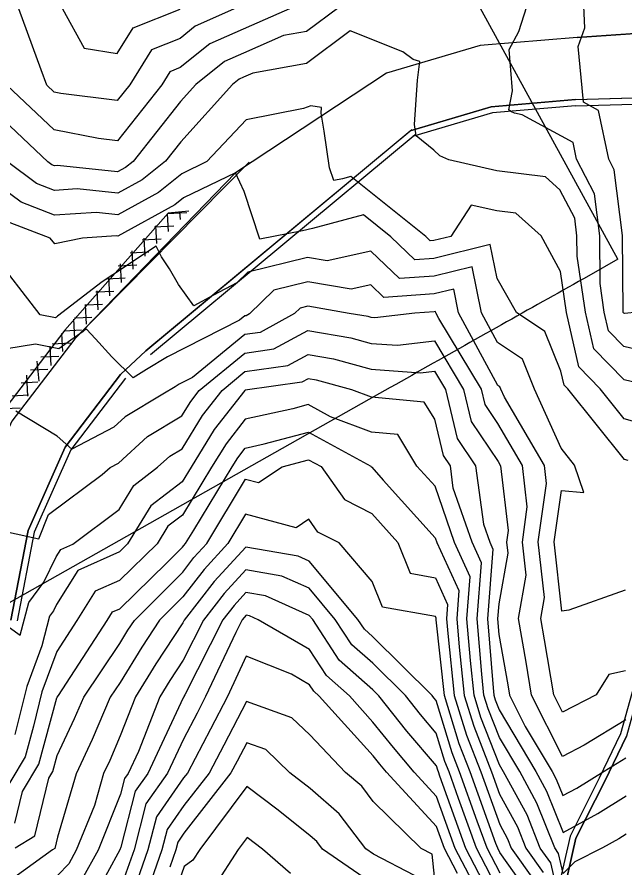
# Model space of a CAD drawing. Extents: x 42655 to 43811, y -141820 to -141156.
# Drawn here: x 43161.7 to 43210.6, y -141556.4 to -141487.9 of the extents above; entities that cross this region are included whole.
import ezdxf

# ---------------------------------------------------------------- set-up
doc = ezdxf.new("R2010")
doc.units = 0
for name, color, linetype in [('D-STR-HTXT', 7, 'Continuous'), ('ZE_HICN', 7, 'Continuous'), ('ZE_LWCN', 7, 'Continuous'), ('地形', 7, 'Continuous'), ('現況水路ﾊｯﾁ', 7, 'Continuous'), ('現況道路ﾊｯﾁ', 7, 'Continuous'), ('追加___', 7, 'Continuous'), ('追加____', 7, 'Continuous')]:
    doc.layers.add(name, color=color, linetype=linetype)

msp = doc.modelspace()

# ---------------------------------------------------------------- linework, layer by layer
at = {"layer": 'D-STR-HTXT'}
msp.add_line((43210.046, -141507.433), (43186.047, -141463.569), dxfattribs=at)
msp.add_lwpolyline([(43210.046, -141507.433), (43207.695, -141508.784), (43207.286, -141509.012), (43206.876, -141509.241), (43206.466, -141509.47), (43206.055, -141509.699), (43205.643, -141509.93), (43205.231, -141510.16), (43204.818, -141510.391), (43204.405, -141510.622), (43203.991, -141510.854), (43203.576, -141511.087), (43203.161, -141511.319), (43202.745, -141511.553), (43202.329, -141511.786), (43201.912, -141512.02), (43201.494, -141512.255), (43201.076, -141512.49), (43200.657, -141512.725), (43200.237, -141512.961), (43199.817, -141513.198), (43199.397, -141513.434), (43198.975, -141513.671), (43198.553, -141513.909), (43198.131, -141514.147), (43197.708, -141514.385), (43197.284, -141514.624), (43196.859, -141514.863), (43196.434, -141515.103), (43196.008, -141515.343), (43195.582, -141515.584), (43195.155, -141515.824), (43194.727, -141516.066), (43194.299, -141516.307), (43193.87, -141516.549), (43193.441, -141516.792), (43193.01, -141517.035), (43192.58, -141517.278), (43192.148, -141517.522), (43191.716, -141517.766), (43191.283, -141518.01), (43190.85, -141518.255), (43190.416, -141518.5), (43189.981, -141518.745), (43148.457, -141542.195)], dxfattribs=at)
at = {"layer": 'ZE_HICN'}
for points in [[(43211.605, -141511.691), (43210.598, -141511.797), (43210.515, -141511.777), (43210.479, -141511.74), (43210.469, -141511.697), (43210.459, -141511.63), (43210.412, -141505.534), (43209.754, -141500.23), (43209.314, -141499.377), (43208.475, -141495.455), (43207.27, -141494.793), (43207.172, -141493.642), (43206.831, -141490.296), (43207.373, -141488.807), (43207.296, -141487.061)], [(43183.833, -141487.171), (43179.878, -141488.895), (43177.181, -141490.092), (43174.805, -141492.007), (43173.953, -141492.347), (43173.313, -141493.383), (43169.744, -141497.909), (43168.208, -141497.71), (43164.652, -141497.024), (43160.859, -141493.442), (43159.53, -141489.889), (43155.702, -141487.304)], [(43210.62, -141534.106), (43206.081, -141535.712), (43205.54, -141535.778), (43204.911, -141530.211), (43205.494, -141526.07), (43207.295, -141526.218), (43206.558, -141524.04), (43205.478, -141522.656), (43203.317, -141517.893), (43202.351, -141515.481), (43200.35, -141514.154), (43199.053, -141511.75), (43198.295, -141508.046), (43195.236, -141508.802), (43192.449, -141508.995), (43190.139, -141506.797), (43186.636, -141507.562), (43185.053, -141507.288), (43180.233, -141508.477), (43179.362, -141509.327), (43177.476, -141510.336), (43175.901, -141511.18), (43174.66, -141509.47), (43173.936, -141508.215), (43173.289, -141507.24), (43172.873, -141506.374), (43171.919, -141507.006), (43170.664, -141507.838), (43170.235, -141508.123), (43168.504, -141509.269), (43164.926, -141512.035), (43164.838, -141512.098), (43164.748, -141512.162), (43163.51, -141511.918), (43159.61, -141506.879)], [(43210.713, -141553.756), (43210.123, -141554.121), (43208.803, -141554.843), (43206.569, -141555.985), (43205.639, -141556.912), (43205.266, -141555.302), (43204.954, -141554.861), (43203.514, -141551.247), (43202.139, -141548.712), (43200.499, -141545.959), (43199.591, -141543.648), (43199.257, -141542.563), (43199.076, -141540.869), (43198.709, -141536.403), (43199.061, -141531.901), (43198.299, -141530.242), (43196.788, -141525.868), (43196.55, -141524.088), (43195.991, -141523.259), (43195.291, -141520.334), (43194.447, -141518.949), (43190.194, -141518.546), (43188.62, -141517.962), (43185.758, -141517.178), (43185.099, -141517.065), (43184.578, -141517.349), (43180.015, -141517.988), (43179.997, -141518.003), (43177.542, -141521.164), (43175.68, -141524.186), (43174.961, -141525.368), (43172.44, -141527.299), (43170.562, -141530.372), (43169.9, -141531.017), (43166.565, -141532.507), (43164.831, -141535.252), (43164.579, -141535.773), (43164.273, -141536.192), (43163.64, -141538.575), (43162.453, -141541.848), (43161.476, -141545.733)], [(43200.551, -141556.892), (43199.505, -141554.887), (43198.72, -141552.698), (43197.3, -141548.735), (43196.693, -141547.192), (43195.397, -141542.976), (43195.232, -141542.781), (43195.073, -141542.583), (43190.285, -141537.821), (43189.625, -141537.241), (43189.111, -141536.448), (43185.168, -141531.751), (43184.296, -141531.362), (43180.074, -141530.621), (43177.519, -141533.392), (43175.123, -141536.514), (43175.015, -141536.726), (43172.832, -141540.025), (43171.187, -141542.695), (43169.969, -141545.832), (43169.121, -141547.829), (43168.628, -141548.87), (43167.884, -141551.43), (43166.428, -141555.043), (43165.83, -141556.136), (43164.934, -141557.05)], [(43195.472, -141558.964), (43195.075, -141555.369), (43194.193, -141554.912), (43190.347, -141551.131), (43189.411, -141549.898), (43188.118, -141548.778), (43185.234, -141545.756), (43183.791, -141544.374), (43180.133, -141543.053), (43178.3, -141546.584), (43177.124, -141548.83), (43175.084, -141551.452), (43173.74, -141553.37), (43173.319, -141555.01), (43171.995, -141558.8)]]:
    msp.add_lwpolyline(points, dxfattribs=at)
at = {"layer": 'ZE_LWCN'}
for points in [[(43187.572, -141487.154), (43184.967, -141489.092), (43183.107, -141489.429), (43179.887, -141490.833), (43178.363, -141491.509), (43176.053, -141493.371), (43174.817, -141494.739), (43171.017, -141499.557), (43170.401, -141500.054), (43169.756, -141500.406), (43164.916, -141499.889), (43164.665, -141499.906), (43164.466, -141499.829), (43164.142, -141499.589), (43159.555, -141495.275), (43158.656, -141494.538), (43156.793, -141493.461), (43154.448, -141491.271), (43152.608, -141489.537), (43151.377, -141487.324)], [(43213.379, -141515.133), (43210.528, -141514.468), (43209.286, -141513.199), (43208.946, -141511.704), (43208.605, -141509.406), (43208.575, -141505.543), (43208.159, -141502.182), (43206.718, -141499.389), (43206.431, -141498.047), (43202.346, -141495.805), (43201.721, -141495.669), (43201.424, -141495.539), (43201.27, -141495.394), (43201.562, -141493.879), (43201.278, -141490.55), (43202.07, -141489.098), (43202.717, -141487.082)], [(43179.339, -141487.192), (43175.999, -141488.674), (43174.793, -141489.646), (43172.474, -141490.573), (43170.73, -141493.396), (43169.729, -141494.665), (43165.18, -141494.078), (43164.637, -141493.973), (43164.059, -141493.427), (43163.588, -141492.169), (43161.801, -141487.275)], [(43165.304, -141487.258), (43167.075, -141490.44), (43169.711, -141490.877), (43170.995, -141488.799), (43174.782, -141487.285)], [(43213.483, -141517.845), (43210.54, -141517.159), (43208.092, -141514.658), (43207.422, -141511.711), (43206.751, -141507.182), (43206.738, -141505.552), (43206.563, -141504.133), (43205.38, -141501.84), (43204.218, -141500.803), (43200.285, -141500.323), (43196.43, -141499.437), (43195.707, -141499.121), (43195.212, -141498.654), (43193.81, -141497.5), (43193.663, -141496.597), (43193.915, -141493.018), (43194.081, -141491.512), (43193.549, -141491.353), (43192.728, -141490.722), (43188.485, -141489.051), (43184.979, -141491.66), (43180.639, -141492.447), (43179.896, -141492.771), (43179.545, -141492.927), (43179.012, -141493.357), (43174.833, -141497.982), (43173.6, -141499.545), (43171.725, -141501.056), (43169.764, -141502.128), (43166.49, -141501.778), (43164.675, -141501.9), (43163.229, -141501.341), (43160.88, -141499.605)], [(43213.048, -141520.995), (43210.555, -141520.285), (43208.613, -141517.868), (43206.899, -141516.118), (43205.899, -141511.718), (43205.411, -141508.427), (43203.871, -141505.565), (43201.82, -141503.735), (43200.3, -141503.549), (43198.216, -141503.071), (43196.582, -141505.599), (43195.223, -141505.935), (43194.935, -141505.955), (43194.571, -141505.609), (43188.525, -141500.785), (43187.855, -141500.965), (43187.166, -141501.109), (43186.82, -141500.077), (43186.389, -141497.127), (43186.153, -141495.675), (43186.186, -141495.206), (43185.319, -141495.088), (43184.731, -141495.309), (43180.107, -141496.205), (43176.95, -141499.573), (43174.918, -141500.552), (43173.049, -141502.058), (43169.772, -141503.849), (43168.065, -141503.667), (43164.684, -141503.895), (43161.992, -141502.854), (43159.582, -141501.072)], [(43210.877, -141523.65), (43210.57, -141523.563), (43206.003, -141517.88), (43205.706, -141517.577), (43205.449, -141516.445), (43204.171, -141513.256), (43201.88, -141511.737), (43200.325, -141508.985), (43199.765, -141506.247), (43195.23, -141507.369), (43193.692, -141507.475), (43191.744, -141505.622), (43189.549, -141503.871), (43185.453, -141504.972), (43184.656, -141505.139), (43181.208, -141505.811), (43179.934, -141501.983), (43179.253, -141500.483), (43175.069, -141502.499), (43174.373, -141503.059), (43169.78, -141505.57), (43169.639, -141505.555), (43166.919, -141505.739), (43164.695, -141506.194), (43164.336, -141505.751), (43160.755, -141504.366)], [(43210.651, -141540.604), (43209.311, -141540.891), (43208.29, -141542.52), (43205.578, -141543.922), (43204.875, -141542.536), (43204.133, -141538.094), (43203.834, -141536.379), (43204.133, -141534.68), (43203.629, -141530.217), (43204.293, -141525.502), (43204.124, -141524.052), (43200.903, -141518.549), (43200.611, -141517.906), (43200.531, -141517.707), (43200.366, -141517.597), (43197.216, -141511.759), (43196.824, -141509.844), (43195.243, -141510.235), (43191.206, -141510.515), (43190.151, -141509.512), (43188.552, -141509.861), (43185.062, -141509.257), (43182.338, -141509.929), (43180.383, -141511.838), (43180.109, -141511.988), (43179.987, -141512.005), (43179.571, -141512.348), (43173.781, -141515.288), (43172.093, -141516.329), (43171.02, -141516.991), (43169.282, -141515.312), (43167.979, -141513.863), (43167.257, -141513.061), (43167.101, -141513.163), (43166.974, -141513.262), (43165.997, -141513.958), (43165.011, -141514.66), (43163.141, -141514.291), (43159.647, -141514.846)], [(43210.669, -141544.533), (43207.321, -141546.592), (43205.595, -141547.485), (43203.09, -141542.545), (43202.649, -141539.908), (43202.037, -141536.387), (43202.65, -141532.901), (43202.348, -141530.223), (43202.746, -141527.394), (43202.357, -141524.06), (43200.38, -141520.683), (43199.349, -141519.152), (43199.052, -141517.913), (43195.616, -141512.207), (43195.379, -141511.768), (43195.353, -141511.642), (43195.25, -141511.668), (43193.702, -141511.776), (43190.458, -141512.147), (43190.164, -141512.126), (43189.939, -141512.065), (43188.392, -141511.801), (43185.071, -141511.226), (43184.443, -141511.381), (43183.992, -141511.821), (43181.226, -141513.328), (43179.994, -141513.5), (43175.795, -141516.965), (43174.713, -141517.514), (43174.397, -141517.709), (43173.405, -141518.321), (43170.358, -141520.132), (43169.455, -141520.964), (43166.075, -141522.748), (43164.878, -141521.684), (43161.569, -141519.686)], [(43159.723, -141529.164), (43163.42, -141529.966), (43164.181, -141528.012), (43168.509, -141524.768), (43169.158, -141524.216), (43169.823, -141523.865), (43172.154, -141521.717), (43174.936, -141520.063), (43175.654, -141518.899), (43176.336, -141518.02), (43180.001, -141514.996), (43182.343, -141514.668), (43185.08, -141513.177), (43188.546, -141513.769), (43190.174, -141514.215), (43192.305, -141514.363), (43195.261, -141514.025), (43197.607, -141517.92), (43198.23, -141520.521), (43200.395, -141523.734), (43200.591, -141524.069), (43201.199, -141529.286), (43201.066, -141530.229), (43201.167, -141531.122), (43200.449, -141535.202), (43200.356, -141536.395), (43200.46, -141537.67), (43201.166, -141541.723), (43201.305, -141542.553), (43202.585, -141545.078), (43204.742, -141548.7), (43205.083, -141549.329), (43205.61, -141550.651), (43206.723, -141550.042), (43208.925, -141548.68), (43210.684, -141547.599)], [(43160.368, -141536.619), (43161.915, -141537.732), (43162.613, -141535.103), (43163.818, -141533.451), (43164.813, -141531.401), (43165.171, -141530.834), (43166.158, -141530.393), (43169.884, -141527.602), (43171.072, -141525.657), (43172.977, -141524.198), (43173.95, -141523.302), (43174.949, -141522.708), (43176.598, -141520.031), (43178.166, -141518.011), (43180.008, -141516.492), (43183.461, -141516.008), (43185.09, -141515.121), (43187.152, -141515.473), (43190.183, -141516.304), (43194.152, -141516.579), (43195.272, -141516.451), (43196.161, -141517.927), (43197.11, -141521.89), (43198.585, -141524.078), (43199.213, -141528.777), (43199.717, -141530.235), (43199.97, -141530.788), (43199.532, -141536.399), (43199.99, -141541.965), (43200.053, -141542.559), (43200.17, -141542.94), (43200.489, -141543.75), (43203.44, -141548.706), (43204.298, -141550.288), (43205.624, -141553.614), (43208.423, -141552.081), (43210.698, -141550.675)], [(43205.656, -141560.454), (43204.64, -141556.068), (43203.79, -141554.867), (43202.73, -141552.206), (43200.838, -141548.718), (43200.51, -141548.167), (43199.011, -141544.357), (43198.461, -141542.567), (43198.162, -141539.773), (43197.886, -141536.407), (43198.151, -141533.014), (43196.882, -141530.249), (43195.316, -141525.717), (43193.86, -141524.1), (43192.312, -141521.559), (43190.207, -141521.36), (43186.899, -141520.133), (43185.109, -141519.154), (43183.873, -141519.483), (43180.026, -141520.314), (43178.486, -141522.296), (43177.327, -141524.178), (43174.974, -141528.047), (43173.808, -141528.94), (43172.94, -141530.361), (43169.91, -141533.308), (43167.96, -141534.18), (43166.46, -141536.554), (43164.849, -141539.027), (43163.666, -141542.289), (43162.973, -141545.045), (43162.304, -141547.511), (43159.981, -141551.398)], [(43161.48, -141552.874), (43162.099, -141550.316), (43163.421, -141548.104), (43164.867, -141542.771), (43164.881, -141542.741), (43164.888, -141542.724), (43164.987, -141542.577), (43168.918, -141536.543), (43169.354, -141535.852), (43169.921, -141535.599), (43173.697, -141531.926), (43174.986, -141530.633), (43175.098, -141530.487), (43175.224, -141530.351), (43175.881, -141529.255), (43178.974, -141524.17), (43179.43, -141523.429), (43180.037, -141522.648), (43181.552, -141522.321), (43185.119, -141521.37), (43190.14, -141524.118), (43190.177, -141524.17), (43190.221, -141524.192), (43191.151, -141525.233), (43195.335, -141529.881), (43195.465, -141530.255), (43197.241, -141534.126), (43197.062, -141536.411), (43197.249, -141538.677), (43197.665, -141542.57), (43198.432, -141545.066), (43199.87, -141548.723), (43200.521, -141550.539), (43201.945, -141553.165), (43202.625, -141554.872), (43204.014, -141556.834)], [(43161.504, -141554.853), (43163.089, -141553.891), (43164.218, -141549.233), (43164.538, -141548.697), (43164.888, -141547.404), (43166.294, -141544.437), (43167.026, -141542.714), (43169.934, -141538.393), (43170.588, -141537.332), (43171.117, -141536.532), (43174.995, -141532.64), (43175.905, -141531.455), (43176.931, -141530.342), (43180.049, -141525.15), (43181.104, -141525.436), (43183.012, -141524.151), (43185.129, -141523.587), (43186.134, -141524.137), (43188.034, -141526.791), (43190.238, -141527.927), (43192.331, -141530.27), (43193.309, -141532.736), (43195.351, -141533.103), (43196.331, -141535.239), (43196.239, -141536.414), (43196.335, -141537.58), (43196.868, -141542.574), (43197.852, -141545.774), (43199.013, -141548.727), (43200.532, -141552.965), (43201.161, -141554.124), (43201.461, -141554.878), (43203.388, -141557.599)], [(43202.762, -141558.365), (43200.543, -141555.231), (43200.361, -141554.883), (43200.225, -141554.503), (43198.157, -141548.731), (43197.273, -141546.483), (43196.072, -141542.578), (43195.421, -141536.484), (43195.416, -141536.418), (43195.421, -141536.352), (43195.365, -141536.231), (43191.08, -141535.461), (43190.264, -141533.403), (43187.598, -141530.292), (43185.89, -141529.413), (43185.152, -141528.382), (43184.132, -141529.069), (43180.062, -141527.964), (43178.639, -141530.334), (43176.712, -141532.424), (43175.005, -141534.647), (43173.136, -141536.523), (43171.71, -141538.679), (43169.949, -141541.537), (43169.164, -141542.704), (43167.708, -141546.133), (43166.406, -141548.88), (43164.919, -141553.997), (43164.699, -141554.907), (43164.504, -141555.025), (43160.616, -141557.826)], [(43200.559, -141558.553), (43198.648, -141554.891), (43197.215, -141550.892), (43196.444, -141548.739), (43196.114, -141547.9), (43195.409, -141545.61), (43194.141, -141544.114), (43192.926, -141542.593), (43190.295, -141539.976), (43188.605, -141538.488), (43187.287, -141536.456), (43185.178, -141533.944), (43182.985, -141532.964), (43180.083, -141532.455), (43178.326, -141534.36), (43176.679, -141536.506), (43175.029, -141539.746), (43173.954, -141541.371), (43173.144, -141542.686), (43171.434, -141547.089), (43170.6, -141548.86), (43170.317, -141549.264), (43169.991, -141550.532), (43168.177, -141555.034), (43166.883, -141557.399)], [(43200.566, -141560.214), (43197.792, -141554.895), (43195.71, -141549.087), (43195.587, -141548.743), (43195.534, -141548.609), (43195.422, -141548.243), (43193.051, -141545.448), (43190.779, -141542.603), (43190.305, -141542.131), (43187.585, -141539.735), (43185.464, -141536.465), (43185.188, -141536.137), (43181.675, -141534.567), (43180.091, -141534.289), (43179.133, -141535.328), (43178.235, -141536.499), (43175.166, -141542.526), (43175.095, -141542.676), (43175.075, -141542.715), (43175.043, -141542.776), (43172.18, -141548.853), (43171.173, -141550.29), (43170.011, -141554.812), (43169.925, -141555.026), (43167.936, -141558.662)], [(43199.423, -141559.668), (43196.935, -141554.899), (43195.433, -141550.709), (43193.632, -141548.752), (43191.961, -141546.781), (43190.317, -141544.722), (43188.417, -141542.614), (43186.565, -141540.982), (43185.201, -141538.88), (43181.071, -141536.486), (43180.364, -141536.17), (43180.1, -141536.123), (43179.94, -141536.297), (43179.791, -141536.492), (43179.279, -141537.496), (43176.844, -141542.668), (43176.15, -141544.005), (43175.059, -141546.089), (43173.76, -141548.845), (43172.029, -141551.317), (43171.077, -141555.021), (43170.027, -141558.028)], [(43197.128, -141556.916), (43196.078, -141554.903), (43195.445, -141553.135), (43191.42, -141548.762), (43190.87, -141548.114), (43190.33, -141547.437), (43185.994, -141542.625), (43185.545, -141542.23), (43185.215, -141541.72), (43183.757, -141540.875), (43180.116, -141539.425), (43178.592, -141542.66), (43177.225, -141545.295), (43175.37, -141548.838), (43175.073, -141549.219), (43172.884, -141552.343), (43172.198, -141555.015), (43170.041, -141561.188)], [(43193.673, -141557.083), (43190.367, -141555.37), (43189.738, -141554.933), (43187.598, -141552.116), (43185.254, -141550.085), (43183.631, -141548.799), (43181.692, -141546.941), (43180.148, -141546.384), (43179.375, -141547.874), (43178.879, -141548.821), (43175.094, -141553.684), (43174.596, -141554.396), (43174.439, -141555.005), (43173.948, -141556.411)], [(43190.379, -141557.816), (43186.253, -141554.949), (43185.785, -141554.333), (43185.272, -141553.889), (43182.672, -141551.829), (43180.165, -141549.925), (43176.373, -141554.996), (43175.812, -141555.855), (43175.107, -141556.346), (43173.456, -141561.172)], [(43183.665, -141556.925), (43181.421, -141554.972), (43180.184, -141554.033), (43179.475, -141554.981), (43177.546, -141557.936)]]:
    msp.add_lwpolyline(points, dxfattribs=at)
at = {"layer": '地形'}
for points in [[(43222.238, -141495.642), (43214.454, -141507.066), (43213.512, -141510.935), (43213.636, -141513.564), (43213.964, -141515.124), (43215.651, -141519.939), (43216.35, -141523.02), (43216.309, -141524.786), (43214.459, -141531.12), (43211.745, -141540.29), (43210.264, -141545.68), (43208.537, -141549.254), (43206.194, -141553.904), (43205.166, -141558.381), (43204.014, -141563.487), (43203.973, -141566.495), (43203.069, -141569.206), (43201.712, -141572.656), (43201.341, -141575.375), (43200.273, -141579.318), (43200.067, -141581.947), (43200.562, -141585.203), (43200.809, -141587.257)], [(43222.688, -141495.995), (43214.935, -141507.204), (43214.015, -141510.983), (43214.133, -141513.5), (43214.447, -141514.99), (43216.132, -141519.801), (43216.851, -141522.969), (43216.807, -141524.863), (43214.939, -141531.261), (43212.226, -141540.427), (43210.734, -141545.857), (43208.986, -141549.475), (43206.668, -141554.075), (43205.654, -141558.492), (43204.514, -141563.546), (43204.472, -141566.58), (43203.539, -141569.377), (43202.2, -141572.783), (43201.832, -141575.475), (43200.767, -141579.404), (43200.57, -141581.929), (43201.057, -141585.136), (43201.305, -141587.197)]]:
    msp.add_lwpolyline(points, dxfattribs=at)
at = {"layer": '現況水路ﾊｯﾁ'}
for points in [[(43211.745, -141540.29), (43210.264, -141545.68), (43208.537, -141549.254), (43206.194, -141553.904), (43205.166, -141558.381)], [(43205.654, -141558.492), (43206.668, -141554.075), (43208.986, -141549.475), (43210.734, -141545.857)]]:
    msp.add_lwpolyline(points, dxfattribs=at)
at = {"layer": '現況道路ﾊｯﾁ'}
for p, q in [((43191.407, -141492.461), (43191.407, -141492.461)), ((43193.308, -141497.086), (43193.308, -141497.086)), ((43179.253, -141500.483), (43179.253, -141500.483)), ((43166.311, -141513.847), (43166.311, -141513.847))]:
    msp.add_line(p, q, dxfattribs=at)
for points in [[(43229.041, -141488.045), (43229.041, -141488.045), (43206.773, -141489.581), (43206.773, -141489.581)], [(43206.773, -141489.581), (43198.942, -141490.232), (43191.407, -141492.461)], [(43191.407, -141492.461), (43179.253, -141500.483)], [(43206.636, -141494.579), (43206.636, -141494.579), (43229.768, -141493.908), (43229.768, -141493.908)], [(43193.308, -141497.086), (43199.846, -141495.161), (43206.636, -141494.579)], [(43172.022, -141514.813), (43193.308, -141497.086)], [(43179.253, -141500.483), (43166.311, -141513.847)], [(43166.311, -141513.847), (43161.238, -141520.491), (43157.792, -141528.108), (43156.152, -141536.305)], [(43169.988, -141516.718), (43169.988, -141516.718), (43172.022, -141514.813), (43172.022, -141514.813)], [(43161.162, -141536.518), (43162.543, -141529.293), (43165.538, -141522.575), (43169.988, -141516.718)]]:
    msp.add_lwpolyline(points, dxfattribs=at)
at = {"layer": '追加___'}
for p, q in [((43175.336, -141503.711), (43173.763, -141503.793)), ((43173.859, -141505.195), (43173.785, -141503.771)), ((43174.81, -141504.232), (43174.779, -141503.635)), ((43174.279, -141504.767), (43172.731, -141504.848)), ((43172.909, -141506.182), (43172.834, -141504.741)), ((43173.253, -141505.822), (43171.728, -141505.901)), ((43171.961, -141507.195), (43171.885, -141505.735)), ((43172.257, -141506.875), (43170.754, -141506.953)), ((43171.013, -141508.233), (43170.936, -141506.754)), ((43171.29, -141507.927), (43169.808, -141508.004)), ((43170.067, -141509.3), (43169.989, -141507.8)), ((43170.351, -141508.977), (43168.888, -141509.053)), ((43169.123, -141510.394), (43169.044, -141508.873)), ((43169.438, -141510.026), (43167.993, -141510.101)), ((43168.18, -141511.518), (43168.1, -141509.975)), ((43168.55, -141511.073), (43167.123, -141511.148)), ((43167.239, -141512.674), (43167.157, -141511.106)), ((43166.3, -141513.862), (43166.217, -141512.268)), ((43167.687, -141512.12), (43166.277, -141512.193)), ((43166.847, -141513.165), (43165.438, -141513.238)), ((43165.351, -141514.884), (43165.275, -141513.411)), ((43164.407, -141515.988), (43164.328, -141514.455)), ((43165.965, -141514.212), (43164.473, -141514.29)), ((43163.435, -141517.254), (43163.285, -141515.657)), ((43165.019, -141515.263), (43163.58, -141515.337)), ((43164.146, -141516.309), (43162.753, -141516.382)), ((43162.534, -141518.473), (43162.446, -141516.789)), ((43163.338, -141517.353), (43161.986, -141517.423)), ((43162.59, -141518.393), (43161.273, -141518.462)), ((43161.896, -141519.43), (43160.611, -141519.497))]:
    msp.add_line(p, q, dxfattribs=at)
at = {"layer": '追加____'}
for p, q in [((43206.773, -141489.581), (43229.088, -141488.042)), ((43206.636, -141494.579), (43229.768, -141493.908)), ((43206.619, -141495.079), (43229.838, -141494.403)), ((43175.484, -141503.564), (43173.825, -141503.73))]:
    msp.add_line(p, q, dxfattribs=at)
for points in [[(43206.773, -141489.581), (43198.942, -141490.232), (43191.407, -141492.461)], [(43191.407, -141492.461), (43179.253, -141500.483)], [(43206.636, -141494.579), (43199.844, -141495.15), (43193.308, -141497.086)], [(43206.619, -141495.079), (43199.932, -141495.642), (43193.498, -141497.549)], [(43193.452, -141497.004), (43172.022, -141514.813)], [(43193.714, -141497.43), (43172.392, -141515.149)], [(43180.358, -141499.628), (43166.311, -141513.847)], [(43173.825, -141503.73), (43165.515, -141513.158)], [(43165.515, -141513.158), (43160.395, -141519.852), (43156.88, -141527.512), (43155.145, -141535.759)], [(43166.311, -141513.847), (43161.238, -141520.491), (43157.792, -141528.108), (43156.152, -141536.305)], [(43169.988, -141516.718), (43165.538, -141522.575), (43162.543, -141529.293), (43161.162, -141536.518)], [(43170.386, -141517.021), (43165.988, -141522.796), (43163.027, -141529.425), (43161.661, -141536.555)]]:
    msp.add_lwpolyline(points, dxfattribs=at)

doc.saveas('drawing.dxf')
